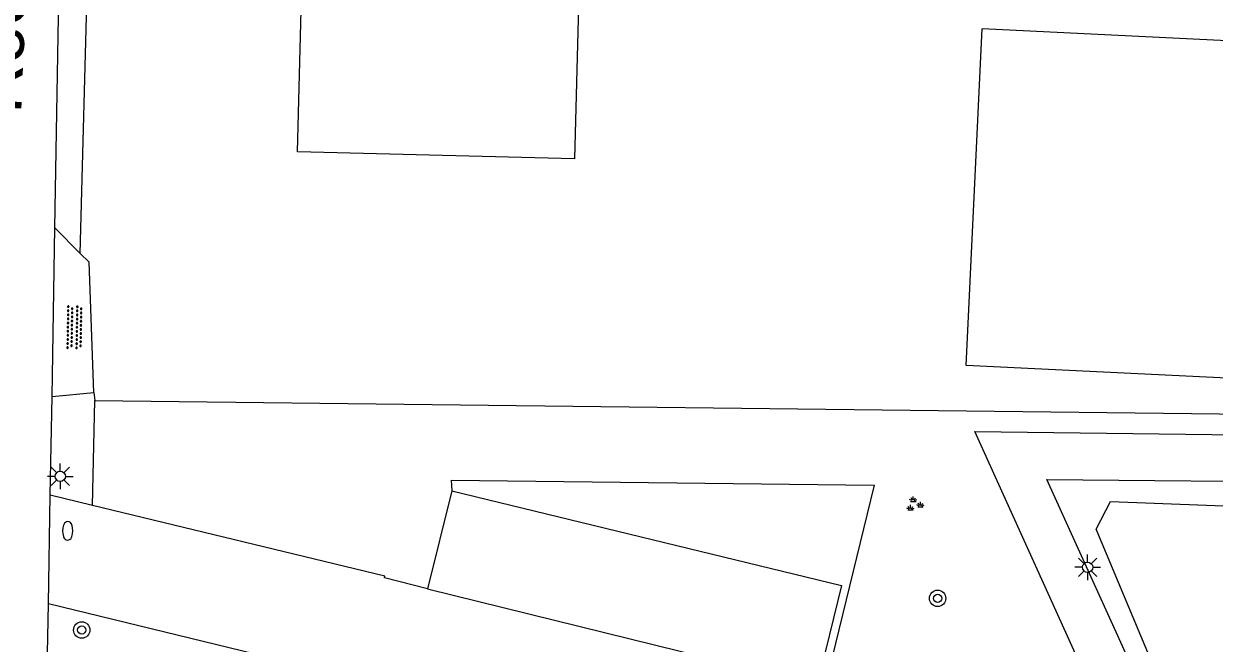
# Model space of a CAD drawing. Extents: x 125000 to 129004, y 397500 to 399008.
# Drawn here: x 127696.2 to 127754.3, y 398086.1 to 398116.3 of the extents above; entities that cross this region are included whole.
import ezdxf

# ---------------------------------------------------------------- set-up
doc = ezdxf.new("R2010")
doc.units = 0
for name, color, linetype in [('gg-afsc-draadraster', 7, 'Continuous'), ('gg-afsc-erfafscheiding', 7, 'Continuous'), ('gg-anno-openbare ruimte label', 7, 'Continuous'), ('gg-bbg-bijgebouw', 7, 'Continuous'), ('gg-bbg-gedigitaliseerde bijgebouw', 7, 'Continuous'), ('gg-bbg-hoofdgebouw', 7, 'Continuous'), ('gg-knt-verharding', 7, 'Continuous'), ('gg-knt-verharding nz', 7, 'Continuous'), ('gg-kntw-bovenkant insteek waterloop', 7, 'Continuous'), ('gt-grn-groengrens', 7, 'Continuous'), ('gt-grn-weggrens', 7, 'Continuous'), ('gt-symb-boom', 7, 'Continuous'), ('gt-symb-brandkraan', 7, 'Continuous'), ('gt-symb-groenvak', 7, 'Continuous'), ('gt-symb-lichtmast', 7, 'Continuous'), ('gt-symb-overige verharding', 7, 'Continuous')]:
    doc.layers.add(name, color=color, linetype=linetype)

# ---------------------------------------------------------------- blocks, each defined once
blk = doc.blocks.new('gt0-OVH')
at = {"layer": 'gt-symb-overige verharding'}
for points in [[(-0.972, 0.298), (-0.967, 0.308), (-0.965, 0.319), (-0.966, 0.33), (-0.971, 0.34), (-0.978, 0.348), (-0.988, 0.353), (-0.999, 0.355), (-1.01, 0.354), (-1.02, 0.349), (-1.028, 0.342), (-1.033, 0.332), (-1.035, 0.321), (-1.034, 0.31), (-1.029, 0.3), (-1.022, 0.292), (-1.012, 0.287), (-1.001, 0.285), (-0.99, 0.286), (-0.98, 0.291)], [(-0.872, 0.106), (-0.867, 0.116), (-0.865, 0.126), (-0.866, 0.137), (-0.871, 0.147), (-0.878, 0.156), (-0.888, 0.161), (-0.899, 0.163), (-0.91, 0.162), (-0.92, 0.157), (-0.928, 0.15), (-0.933, 0.14), (-0.935, 0.129), (-0.934, 0.118), (-0.929, 0.108), (-0.922, 0.1), (-0.912, 0.095), (-0.901, 0.092), (-0.89, 0.094), (-0.88, 0.098)], [(-0.772, 0.298), (-0.767, 0.308), (-0.765, 0.319), (-0.766, 0.33), (-0.771, 0.34), (-0.778, 0.348), (-0.788, 0.353), (-0.799, 0.355), (-0.81, 0.354), (-0.82, 0.349), (-0.828, 0.342), (-0.833, 0.332), (-0.835, 0.321), (-0.834, 0.31), (-0.829, 0.3), (-0.822, 0.292), (-0.812, 0.287), (-0.801, 0.285), (-0.79, 0.286), (-0.78, 0.291)], [(-0.672, 0.106), (-0.667, 0.116), (-0.665, 0.126), (-0.666, 0.137), (-0.671, 0.147), (-0.678, 0.156), (-0.688, 0.161), (-0.699, 0.163), (-0.71, 0.162), (-0.72, 0.157), (-0.728, 0.15), (-0.733, 0.14), (-0.735, 0.129), (-0.734, 0.118), (-0.729, 0.108), (-0.722, 0.1), (-0.712, 0.095), (-0.701, 0.092), (-0.69, 0.094), (-0.68, 0.098)], [(-0.572, 0.298), (-0.567, 0.308), (-0.565, 0.319), (-0.566, 0.33), (-0.571, 0.34), (-0.578, 0.348), (-0.588, 0.353), (-0.599, 0.355), (-0.61, 0.354), (-0.62, 0.349), (-0.628, 0.342), (-0.633, 0.332), (-0.635, 0.321), (-0.634, 0.31), (-0.629, 0.3), (-0.622, 0.292), (-0.612, 0.287), (-0.601, 0.285), (-0.59, 0.286), (-0.58, 0.291)], [(-0.472, 0.106), (-0.467, 0.116), (-0.465, 0.126), (-0.466, 0.137), (-0.471, 0.147), (-0.478, 0.156), (-0.488, 0.161), (-0.499, 0.163), (-0.51, 0.162), (-0.52, 0.157), (-0.528, 0.15), (-0.533, 0.14), (-0.535, 0.129), (-0.534, 0.118), (-0.529, 0.108), (-0.522, 0.1), (-0.512, 0.095), (-0.501, 0.092), (-0.49, 0.094), (-0.48, 0.098)], [(-0.372, 0.298), (-0.367, 0.308), (-0.365, 0.319), (-0.366, 0.33), (-0.371, 0.34), (-0.378, 0.348), (-0.388, 0.353), (-0.399, 0.355), (-0.41, 0.354), (-0.42, 0.349), (-0.428, 0.342), (-0.433, 0.332), (-0.435, 0.321), (-0.434, 0.31), (-0.429, 0.3), (-0.422, 0.292), (-0.412, 0.287), (-0.401, 0.285), (-0.39, 0.286), (-0.38, 0.291)], [(-0.272, 0.106), (-0.267, 0.116), (-0.265, 0.126), (-0.266, 0.137), (-0.271, 0.147), (-0.278, 0.156), (-0.288, 0.161), (-0.299, 0.163), (-0.31, 0.162), (-0.32, 0.157), (-0.328, 0.15), (-0.333, 0.14), (-0.335, 0.129), (-0.334, 0.118), (-0.329, 0.108), (-0.322, 0.1), (-0.312, 0.095), (-0.301, 0.092), (-0.29, 0.094), (-0.28, 0.098)], [(-0.172, 0.298), (-0.167, 0.308), (-0.165, 0.319), (-0.166, 0.33), (-0.171, 0.34), (-0.178, 0.348), (-0.188, 0.353), (-0.199, 0.355), (-0.21, 0.354), (-0.22, 0.349), (-0.228, 0.342), (-0.233, 0.332), (-0.235, 0.321), (-0.234, 0.31), (-0.229, 0.3), (-0.222, 0.292), (-0.212, 0.287), (-0.201, 0.285), (-0.19, 0.286), (-0.18, 0.291)], [(-0.072, 0.106), (-0.067, 0.116), (-0.065, 0.126), (-0.066, 0.137), (-0.071, 0.147), (-0.078, 0.156), (-0.088, 0.161), (-0.099, 0.163), (-0.11, 0.162), (-0.12, 0.157), (-0.128, 0.15), (-0.133, 0.14), (-0.135, 0.129), (-0.134, 0.118), (-0.129, 0.108), (-0.122, 0.1), (-0.112, 0.095), (-0.101, 0.092), (-0.09, 0.094), (-0.08, 0.098)], [(0.028, 0.298), (0.033, 0.308), (0.035, 0.319), (0.034, 0.33), (0.029, 0.34), (0.022, 0.348), (0.012, 0.353), (0.001, 0.355), (-0.01, 0.354), (-0.02, 0.349), (-0.028, 0.342), (-0.033, 0.332), (-0.035, 0.321), (-0.034, 0.31), (-0.029, 0.3), (-0.022, 0.292), (-0.012, 0.287), (-0.001, 0.285), (0.01, 0.286), (0.02, 0.291)], [(0.128, 0.106), (0.133, 0.116), (0.135, 0.126), (0.134, 0.137), (0.129, 0.147), (0.122, 0.156), (0.112, 0.161), (0.101, 0.163), (0.09, 0.162), (0.08, 0.157), (0.072, 0.15), (0.067, 0.14), (0.065, 0.129), (0.066, 0.118), (0.071, 0.108), (0.078, 0.1), (0.088, 0.095), (0.099, 0.092), (0.11, 0.094), (0.12, 0.098)], [(0.228, 0.298), (0.233, 0.308), (0.235, 0.319), (0.234, 0.33), (0.229, 0.34), (0.222, 0.348), (0.212, 0.353), (0.201, 0.355), (0.19, 0.354), (0.18, 0.349), (0.172, 0.342), (0.167, 0.332), (0.165, 0.321), (0.166, 0.31), (0.171, 0.3), (0.178, 0.292), (0.188, 0.287), (0.199, 0.285), (0.21, 0.286), (0.22, 0.291)], [(0.328, 0.106), (0.333, 0.116), (0.335, 0.126), (0.334, 0.137), (0.329, 0.147), (0.322, 0.156), (0.312, 0.161), (0.301, 0.163), (0.29, 0.162), (0.28, 0.157), (0.272, 0.15), (0.267, 0.14), (0.265, 0.129), (0.266, 0.118), (0.271, 0.108), (0.278, 0.1), (0.288, 0.095), (0.299, 0.092), (0.31, 0.094), (0.32, 0.098)], [(0.428, 0.298), (0.433, 0.308), (0.435, 0.319), (0.434, 0.33), (0.429, 0.34), (0.422, 0.348), (0.412, 0.353), (0.401, 0.355), (0.39, 0.354), (0.38, 0.349), (0.372, 0.342), (0.367, 0.332), (0.365, 0.321), (0.366, 0.31), (0.371, 0.3), (0.378, 0.292), (0.388, 0.287), (0.399, 0.285), (0.41, 0.286), (0.42, 0.291)], [(0.528, 0.106), (0.533, 0.116), (0.535, 0.126), (0.534, 0.137), (0.529, 0.147), (0.522, 0.156), (0.512, 0.161), (0.501, 0.163), (0.49, 0.162), (0.48, 0.157), (0.472, 0.15), (0.467, 0.14), (0.465, 0.129), (0.466, 0.118), (0.471, 0.108), (0.478, 0.1), (0.488, 0.095), (0.499, 0.092), (0.51, 0.094), (0.52, 0.098)], [(0.628, 0.298), (0.633, 0.308), (0.635, 0.319), (0.634, 0.33), (0.629, 0.34), (0.622, 0.348), (0.612, 0.353), (0.601, 0.355), (0.59, 0.354), (0.58, 0.349), (0.572, 0.342), (0.567, 0.332), (0.565, 0.321), (0.566, 0.31), (0.571, 0.3), (0.578, 0.292), (0.588, 0.287), (0.599, 0.285), (0.61, 0.286), (0.62, 0.291)], [(0.728, 0.106), (0.733, 0.116), (0.735, 0.126), (0.734, 0.137), (0.729, 0.147), (0.722, 0.156), (0.712, 0.161), (0.701, 0.163), (0.69, 0.162), (0.68, 0.157), (0.672, 0.15), (0.667, 0.14), (0.665, 0.129), (0.666, 0.118), (0.671, 0.108), (0.678, 0.1), (0.688, 0.095), (0.699, 0.092), (0.71, 0.094), (0.72, 0.098)], [(0.828, 0.298), (0.833, 0.308), (0.835, 0.319), (0.834, 0.33), (0.829, 0.34), (0.822, 0.348), (0.812, 0.353), (0.801, 0.355), (0.79, 0.354), (0.78, 0.349), (0.772, 0.342), (0.767, 0.332), (0.765, 0.321), (0.766, 0.31), (0.771, 0.3), (0.778, 0.292), (0.788, 0.287), (0.799, 0.285), (0.81, 0.286), (0.82, 0.291)], [(0.928, 0.106), (0.933, 0.116), (0.935, 0.126), (0.934, 0.137), (0.929, 0.147), (0.922, 0.156), (0.912, 0.161), (0.901, 0.163), (0.89, 0.162), (0.88, 0.157), (0.872, 0.15), (0.867, 0.14), (0.865, 0.129), (0.866, 0.118), (0.871, 0.108), (0.878, 0.1), (0.888, 0.095), (0.899, 0.092), (0.91, 0.094), (0.92, 0.098)], [(1.028, 0.298), (1.033, 0.308), (1.035, 0.319), (1.034, 0.33), (1.029, 0.34), (1.022, 0.348), (1.012, 0.353), (1.001, 0.355), (0.99, 0.354), (0.98, 0.349), (0.972, 0.342), (0.967, 0.332), (0.965, 0.321), (0.966, 0.31), (0.971, 0.3), (0.978, 0.292), (0.988, 0.287), (0.999, 0.285), (1.01, 0.286), (1.02, 0.291)], [(-0.972, -0.142), (-0.967, -0.132), (-0.965, -0.121), (-0.966, -0.11), (-0.971, -0.1), (-0.978, -0.092), (-0.988, -0.087), (-0.999, -0.085), (-1.01, -0.086), (-1.02, -0.091), (-1.028, -0.098), (-1.033, -0.108), (-1.035, -0.119), (-1.034, -0.13), (-1.029, -0.14), (-1.022, -0.148), (-1.012, -0.153), (-1.001, -0.155), (-0.99, -0.154), (-0.98, -0.149)], [(-0.872, -0.334), (-0.867, -0.324), (-0.865, -0.314), (-0.866, -0.303), (-0.871, -0.293), (-0.878, -0.284), (-0.888, -0.279), (-0.899, -0.277), (-0.91, -0.278), (-0.92, -0.283), (-0.928, -0.29), (-0.933, -0.3), (-0.935, -0.311), (-0.934, -0.322), (-0.929, -0.332), (-0.922, -0.34), (-0.912, -0.345), (-0.901, -0.348), (-0.89, -0.346), (-0.88, -0.342)], [(-0.772, -0.142), (-0.767, -0.132), (-0.765, -0.121), (-0.766, -0.11), (-0.771, -0.1), (-0.778, -0.092), (-0.788, -0.087), (-0.799, -0.085), (-0.81, -0.086), (-0.82, -0.091), (-0.828, -0.098), (-0.833, -0.108), (-0.835, -0.119), (-0.834, -0.13), (-0.829, -0.14), (-0.822, -0.148), (-0.812, -0.153), (-0.801, -0.155), (-0.79, -0.154), (-0.78, -0.149)], [(-0.672, -0.334), (-0.667, -0.324), (-0.665, -0.314), (-0.666, -0.303), (-0.671, -0.293), (-0.678, -0.284), (-0.688, -0.279), (-0.699, -0.277), (-0.71, -0.278), (-0.72, -0.283), (-0.728, -0.29), (-0.733, -0.3), (-0.735, -0.311), (-0.734, -0.322), (-0.729, -0.332), (-0.722, -0.34), (-0.712, -0.345), (-0.701, -0.348), (-0.69, -0.346), (-0.68, -0.342)], [(-0.572, -0.142), (-0.567, -0.132), (-0.565, -0.121), (-0.566, -0.11), (-0.571, -0.1), (-0.578, -0.092), (-0.588, -0.087), (-0.599, -0.085), (-0.61, -0.086), (-0.62, -0.091), (-0.628, -0.098), (-0.633, -0.108), (-0.635, -0.119), (-0.634, -0.13), (-0.629, -0.14), (-0.622, -0.148), (-0.612, -0.153), (-0.601, -0.155), (-0.59, -0.154), (-0.58, -0.149)], [(-0.472, -0.334), (-0.467, -0.324), (-0.465, -0.314), (-0.466, -0.303), (-0.471, -0.293), (-0.478, -0.284), (-0.488, -0.279), (-0.499, -0.277), (-0.51, -0.278), (-0.52, -0.283), (-0.528, -0.29), (-0.533, -0.3), (-0.535, -0.311), (-0.534, -0.322), (-0.529, -0.332), (-0.522, -0.34), (-0.512, -0.345), (-0.501, -0.348), (-0.49, -0.346), (-0.48, -0.342)], [(-0.372, -0.142), (-0.367, -0.132), (-0.365, -0.121), (-0.366, -0.11), (-0.371, -0.1), (-0.378, -0.092), (-0.388, -0.087), (-0.399, -0.085), (-0.41, -0.086), (-0.42, -0.091), (-0.428, -0.098), (-0.433, -0.108), (-0.435, -0.119), (-0.434, -0.13), (-0.429, -0.14), (-0.422, -0.148), (-0.412, -0.153), (-0.401, -0.155), (-0.39, -0.154), (-0.38, -0.149)], [(-0.272, -0.334), (-0.267, -0.324), (-0.265, -0.314), (-0.266, -0.303), (-0.271, -0.293), (-0.278, -0.284), (-0.288, -0.279), (-0.299, -0.277), (-0.31, -0.278), (-0.32, -0.283), (-0.328, -0.29), (-0.333, -0.3), (-0.335, -0.311), (-0.334, -0.322), (-0.329, -0.332), (-0.322, -0.34), (-0.312, -0.345), (-0.301, -0.348), (-0.29, -0.346), (-0.28, -0.342)], [(-0.172, -0.142), (-0.167, -0.132), (-0.165, -0.121), (-0.166, -0.11), (-0.171, -0.1), (-0.178, -0.092), (-0.188, -0.087), (-0.199, -0.085), (-0.21, -0.086), (-0.22, -0.091), (-0.228, -0.098), (-0.233, -0.108), (-0.235, -0.119), (-0.234, -0.13), (-0.229, -0.14), (-0.222, -0.148), (-0.212, -0.153), (-0.201, -0.155), (-0.19, -0.154), (-0.18, -0.149)], [(-0.072, -0.334), (-0.067, -0.324), (-0.065, -0.314), (-0.066, -0.303), (-0.071, -0.293), (-0.078, -0.284), (-0.088, -0.279), (-0.099, -0.277), (-0.11, -0.278), (-0.12, -0.283), (-0.128, -0.29), (-0.133, -0.3), (-0.135, -0.311), (-0.134, -0.322), (-0.129, -0.332), (-0.122, -0.34), (-0.112, -0.345), (-0.101, -0.348), (-0.09, -0.346), (-0.08, -0.342)], [(0.028, -0.142), (0.033, -0.132), (0.035, -0.121), (0.034, -0.11), (0.029, -0.1), (0.022, -0.092), (0.012, -0.087), (0.001, -0.085), (-0.01, -0.086), (-0.02, -0.091), (-0.028, -0.098), (-0.033, -0.108), (-0.035, -0.119), (-0.034, -0.13), (-0.029, -0.14), (-0.022, -0.148), (-0.012, -0.153), (-0.001, -0.155), (0.01, -0.154), (0.02, -0.149)], [(0.128, -0.334), (0.133, -0.324), (0.135, -0.314), (0.134, -0.303), (0.129, -0.293), (0.122, -0.284), (0.112, -0.279), (0.101, -0.277), (0.09, -0.278), (0.08, -0.283), (0.072, -0.29), (0.067, -0.3), (0.065, -0.311), (0.066, -0.322), (0.071, -0.332), (0.078, -0.34), (0.088, -0.345), (0.099, -0.348), (0.11, -0.346), (0.12, -0.342)], [(0.228, -0.142), (0.233, -0.132), (0.235, -0.121), (0.234, -0.11), (0.229, -0.1), (0.222, -0.092), (0.212, -0.087), (0.201, -0.085), (0.19, -0.086), (0.18, -0.091), (0.172, -0.098), (0.167, -0.108), (0.165, -0.119), (0.166, -0.13), (0.171, -0.14), (0.178, -0.148), (0.188, -0.153), (0.199, -0.155), (0.21, -0.154), (0.22, -0.149)], [(0.328, -0.334), (0.333, -0.324), (0.335, -0.314), (0.334, -0.303), (0.329, -0.293), (0.322, -0.284), (0.312, -0.279), (0.301, -0.277), (0.29, -0.278), (0.28, -0.283), (0.272, -0.29), (0.267, -0.3), (0.265, -0.311), (0.266, -0.322), (0.271, -0.332), (0.278, -0.34), (0.288, -0.345), (0.299, -0.348), (0.31, -0.346), (0.32, -0.342)], [(0.428, -0.142), (0.433, -0.132), (0.435, -0.121), (0.434, -0.11), (0.429, -0.1), (0.422, -0.092), (0.412, -0.087), (0.401, -0.085), (0.39, -0.086), (0.38, -0.091), (0.372, -0.098), (0.367, -0.108), (0.365, -0.119), (0.366, -0.13), (0.371, -0.14), (0.378, -0.148), (0.388, -0.153), (0.399, -0.155), (0.41, -0.154), (0.42, -0.149)], [(0.528, -0.334), (0.533, -0.324), (0.535, -0.314), (0.534, -0.303), (0.529, -0.293), (0.522, -0.284), (0.512, -0.279), (0.501, -0.277), (0.49, -0.278), (0.48, -0.283), (0.472, -0.29), (0.467, -0.3), (0.465, -0.311), (0.466, -0.322), (0.471, -0.332), (0.478, -0.34), (0.488, -0.345), (0.499, -0.348), (0.51, -0.346), (0.52, -0.342)], [(0.628, -0.142), (0.633, -0.132), (0.635, -0.121), (0.634, -0.11), (0.629, -0.1), (0.622, -0.092), (0.612, -0.087), (0.601, -0.085), (0.59, -0.086), (0.58, -0.091), (0.572, -0.098), (0.567, -0.108), (0.565, -0.119), (0.566, -0.13), (0.571, -0.14), (0.578, -0.148), (0.588, -0.153), (0.599, -0.155), (0.61, -0.154), (0.62, -0.149)], [(0.728, -0.334), (0.733, -0.324), (0.735, -0.314), (0.734, -0.303), (0.729, -0.293), (0.722, -0.284), (0.712, -0.279), (0.701, -0.277), (0.69, -0.278), (0.68, -0.283), (0.672, -0.29), (0.667, -0.3), (0.665, -0.311), (0.666, -0.322), (0.671, -0.332), (0.678, -0.34), (0.688, -0.345), (0.699, -0.348), (0.71, -0.346), (0.72, -0.342)], [(0.828, -0.142), (0.833, -0.132), (0.835, -0.121), (0.834, -0.11), (0.829, -0.1), (0.822, -0.092), (0.812, -0.087), (0.801, -0.085), (0.79, -0.086), (0.78, -0.091), (0.772, -0.098), (0.767, -0.108), (0.765, -0.119), (0.766, -0.13), (0.771, -0.14), (0.778, -0.148), (0.788, -0.153), (0.799, -0.155), (0.81, -0.154), (0.82, -0.149)], [(0.928, -0.334), (0.933, -0.324), (0.935, -0.314), (0.934, -0.303), (0.929, -0.293), (0.922, -0.284), (0.912, -0.279), (0.901, -0.277), (0.89, -0.278), (0.88, -0.283), (0.872, -0.29), (0.867, -0.3), (0.865, -0.311), (0.866, -0.322), (0.871, -0.332), (0.878, -0.34), (0.888, -0.345), (0.899, -0.348), (0.91, -0.346), (0.92, -0.342)], [(1.028, -0.142), (1.033, -0.132), (1.035, -0.121), (1.034, -0.11), (1.029, -0.1), (1.022, -0.092), (1.012, -0.087), (1.001, -0.085), (0.99, -0.086), (0.98, -0.091), (0.972, -0.098), (0.967, -0.108), (0.965, -0.119), (0.966, -0.13), (0.971, -0.14), (0.978, -0.148), (0.988, -0.153), (0.999, -0.155), (1.01, -0.154), (1.02, -0.149)]]:
    blk.add_lwpolyline(points, close=True, dxfattribs=at)
blk = doc.blocks.new('gt0-BOOM')
at = {"layer": 'gt-symb-boom'}
for radius in [0.4, 0.2]:
    blk.add_circle((0, 0), radius, dxfattribs=at)
blk = doc.blocks.new('gt0-LMAST')
at = {"layer": 'gt-symb-lichtmast'}
for p, q in [((-0.005, 0.246), (-0.005, 0.621)), ((-0.182, 0.173), (-0.447, 0.438)), ((0.172, 0.173), (0.437, 0.438)), ((-0.255, -0.004), (-0.63, -0.004)), ((-0.182, -0.181), (-0.447, -0.446)), ((-0.005, -0.254), (-0.005, -0.629)), ((0.437, -0.446), (0.172, -0.181)), ((0.245, -0.004), (0.62, -0.004))]:
    blk.add_line(p, q, dxfattribs=at)
blk.add_circle((-0.005, -0.004), 0.25, dxfattribs=at)
blk = doc.blocks.new('gt0-GRVAK')
at = {"layer": 'gt-symb-groenvak'}
for p, q in [((-0.11, 0.189), (-0.228, 0.24)), ((-0.182, 0.153), (0.088, 0.153)), ((-0.091, 0.211), (-0.156, 0.322)), ((-0.047, 0.214), (-0.047, 0.393)), ((-0.004, 0.211), (0.061, 0.322)), ((0.015, 0.189), (0.133, 0.24)), ((0.262, -0.052), (0.197, 0.059)), ((0.305, -0.049), (0.305, 0.13)), ((0.349, -0.052), (0.414, 0.059)), ((-0.245, -0.228), (-0.363, -0.177)), ((-0.318, -0.264), (-0.047, -0.264)), ((-0.226, -0.206), (-0.291, -0.095)), ((-0.183, -0.203), (-0.183, -0.024)), ((-0.139, -0.206), (-0.074, -0.095)), ((-0.12, -0.228), (-0.002, -0.177)), ((0.243, -0.074), (0.125, -0.023)), ((0.17, -0.11), (0.441, -0.11)), ((0.368, -0.074), (0.486, -0.023))]:
    blk.add_line(p, q, dxfattribs=at)
blk = doc.blocks.new('gt0-BR')
at = {"layer": 'gt-symb-brandkraan'}
for centre, radius, start, end in [((-0.244, 0), 0.206, 107.56694, 252.43307), ((0.599, -2.664), 3, 106.89205, 107.56694), ((0, -0.691), 0.938, 73.10799, 106.89205), ((-0.599, -2.664), 3, 72.43309, 73.10799), ((0.244, 0), 0.206, 287.56695, 72.43309), ((0.599, 2.664), 3, 252.43307, 253.10797), ((0, 0.691), 0.938, 253.10797, 286.89206), ((-0.599, 2.664), 3, 286.89206, 287.56695)]:
    blk.add_arc(centre, radius, start, end, dxfattribs=at)

msp = doc.modelspace()

# ---------------------------------------------------------------- linework, layer by layer
at = {"layer": 'gg-afsc-draadraster'}
msp.add_lwpolyline([(127717.073, 398094.097), (127737.68, 398093.842), (127732.707, 398073.494)], dxfattribs=at)
at = {"layer": 'gg-afsc-erfafscheiding'}
msp.add_line((127699.657, 398098.368), (127699.705, 398097.973), dxfattribs=at)
for points in [[(127698.993, 398105.143), (127699.863, 398137.991), (127710.489, 398137.951), (127758.696, 398133.421), (127757.895, 398115.365)], [(127699.705, 398097.973), (127757.267, 398097.296), (127757.378, 398098.944)]]:
    msp.add_lwpolyline(points, dxfattribs=at)
at = {"layer": 'gg-bbg-bijgebouw'}
msp.add_line((127742.167, 398099.681), (127742.943, 398116.082), dxfattribs=at)
at = {"layer": 'gg-bbg-gedigitaliseerde bijgebouw'}
for p, q in [((127757.895, 398115.365), (127742.943, 398116.082)), ((127757.378, 398098.944), (127742.167, 398099.681))]:
    msp.add_line(p, q, dxfattribs=at)
at = {"layer": 'gg-bbg-hoofdgebouw'}
msp.add_line((127709.58, 398110.1), (127710.14, 398131.51), dxfattribs=at)
msp.add_lwpolyline([(127710.14, 398131.51), (127719.634, 398131.393), (127719.463, 398124.746), (127723.462, 398124.643), (127723.075, 398109.749), (127709.58, 398110.1)], dxfattribs=at)
at = {"layer": 'gg-knt-verharding'}
for p, q in [((127697.757, 398106.384), (127698.535, 398151.502)), ((127697.615, 398098.165), (127697.757, 398106.384)), ((127697.757, 398106.384), (127698.993, 398105.143)), ((127698.993, 398105.143), (127699.419, 398104.715)), ((127697.532, 398093.361), (127697.615, 398098.165)), ((127697.615, 398098.165), (127699.657, 398098.368)), ((127697.441, 398088.068), (127697.532, 398093.361)), ((127699.592, 398092.863), (127697.532, 398093.361)), ((127717.097, 398093.578), (127715.917, 398088.8)), ((127697.342, 398082.35), (127697.441, 398088.068))]:
    msp.add_line(p, q, dxfattribs=at)
for points in [[(127748.108, 398084.259), (127742.589, 398096.462), (127757.99, 398096.267)], [(127750.273, 398084.923), (127746.096, 398094.127), (127760.146, 398093.987), (127760.243, 398095.926)], [(127717.097, 398093.578), (127736.087, 398088.95), (127734.9, 398084.119)], [(127715.917, 398088.8), (127713.82, 398089.332), (127713.841, 398089.419), (127699.592, 398092.863)], [(127714.49, 398084.032), (127712.545, 398084.483), (127712.523, 398084.395), (127697.441, 398088.068)]]:
    msp.add_lwpolyline(points, dxfattribs=at)
at = {"layer": 'gg-knt-verharding nz'}
msp.add_line((127715.917, 398088.8), (127734.9, 398084.119), dxfattribs=at)
at = {"layer": 'gg-kntw-bovenkant insteek waterloop'}
msp.add_lwpolyline([(127751.179, 398085.308), (127748.503, 398091.699), (127749.201, 398093.044), (127760.691, 398092.606), (127761.437, 398093.018), (127761.936, 398094.804), (127764.454, 398094.176), (127763.666, 398091.325), (127764.399, 398091.15), (127764.884, 398089.947), (127746.467, 398047.129), (127743.417, 398044.604), (127732.916, 398043.119), (127732.439, 398043.971), (127743.334, 398053.705)], dxfattribs=at)
at = {"layer": 'gt-grn-groengrens'}
for p, q in [((127699.592, 398092.863), (127699.705, 398097.973)), ((127717.073, 398094.097), (127717.097, 398093.578))]:
    msp.add_line(p, q, dxfattribs=at)
at = {"layer": 'gt-grn-weggrens'}
msp.add_line((127699.657, 398098.368), (127699.419, 398104.715), dxfattribs=at)

# ---------------------------------------------------------------- block references
at = {"layer": 'gt-symb-boom'}
for p in [(127740.775, 398088.33), (127699.065, 398086.786)]:
    msp.add_blockref('gt0-BOOM', p, dxfattribs=at)
at = {"layer": 'gt-symb-brandkraan', "rotation": 89.02606556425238}
msp.add_blockref('gt0-BR', (127698.381, 398091.619), dxfattribs=at)
at = {"layer": 'gt-symb-groenvak'}
msp.add_blockref('gt0-GRVAK', (127739.636, 398092.905), dxfattribs=at)
at = {"layer": 'gt-symb-lichtmast'}
for p in [(127698.024, 398094.281), (127748.093, 398089.847)]:
    msp.add_blockref('gt0-LMAST', p, dxfattribs=at)
at = {"layer": 'gt-symb-overige verharding', "rotation": 88.96878733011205}
msp.add_blockref('gt0-OVH', (127698.711, 398101.544), dxfattribs=at)

# ---------------------------------------------------------------- texts
at = {"layer": 'gg-anno-openbare ruimte label'}
msp.add_text('Reeshofweg', height=2.5, rotation=87.8, dxfattribs=at).set_placement((127696.112, 398111.936))

doc.saveas('drawing.dxf')
